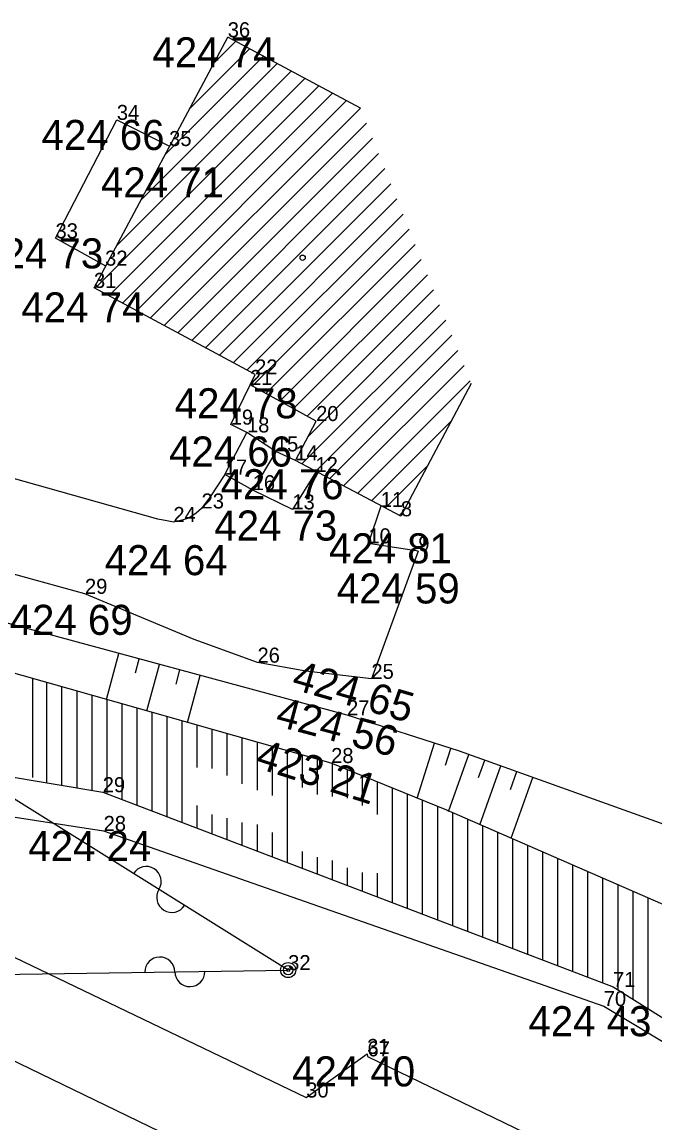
# Model space of a CAD drawing. Extents: x -559180 to -551373, y -1076947 to -1072071.
# Drawn here: x -554373.21 to -554352.15, y -1073688.31 to -1073651.67 of the extents above; entities that cross this region are included whole.
import ezdxf

# ---------------------------------------------------------------- set-up
doc = ezdxf.new("R2010")
doc.units = 0
for name, color, linetype in [('14_BUDOVY', 7, 'Continuous'), ('17_KOMUNIKACE', 7, 'Continuous'), ('18_POLOHOPIS', 7, 'Continuous'), ('1_VODA_ZN', 7, 'Continuous'), ('20_EL_ZN', 7, 'Continuous'), ('26_SRAFY', 7, 'Continuous'), ('27_HRANA_PATA', 7, 'Continuous'), ('28_VODA', 7, 'Continuous'), ('30_SDEL_ZN', 7, 'Continuous'), ('31_SDELOVACI', 7, 'Continuous'), ('32', 7, 'Continuous'), ('3_BODY', 7, 'Continuous'), ('47_ZN_STAV_OBJ$', 7, 'Continuous'), ('6_VYSKY', 7, 'Continuous')]:
    doc.layers.add(name, color=color, linetype=linetype)

# ---------------------------------------------------------------- blocks, each defined once
blk = doc.blocks.new('POINT_DISPLAY')
blk.add_line((0, 0), (0, 0))
blk = doc.blocks.new('BZ')
at = {"layer": '47_ZN_STAV_OBJ$'}
blk.add_circle((0, 0), 0.0875, dxfattribs=at)
blk = doc.blocks.new('SLDP')
at = {"layer": '20_EL_ZN'}
for radius in [0.25, 0.158, 0.05]:
    blk.add_circle((0, 0), radius, dxfattribs=at)
blk = doc.blocks.new('SDEN')
at = {"layer": '30_SDEL_ZN'}
for centre, start, end in [((0.5, 0), 359.9999, 179.9999), ((1.5, 0), 179.9999, 359.9999)]:
    blk.add_arc(centre, 0.5, start, end, dxfattribs=at)

msp = doc.modelspace()

# ---------------------------------------------------------------- linework, layer by layer
at = {"layer": '14_BUDOVY'}
for p, q in [((-554370.81, -1073660.52), (-554366.36, -1073652.18)), ((-554361.949, -1073654.534), (-554366.36, -1073652.18)), ((-554365.45, -1073663.4), (-554370.81, -1073660.52)), ((-554365.62, -1073663.75), (-554365.45, -1073663.4)), ((-554363.42, -1073664.95), (-554365.62, -1073663.75)), ((-554358.259, -1073663.702), (-554360.6, -1073668.12)), ((-554364.11, -1073666.26), (-554363.42, -1073664.95)), ((-554360.6, -1073668.12), (-554364.11, -1073666.26))]:
    msp.add_line(p, q, dxfattribs=at)
at = {"layer": '17_KOMUNIKACE'}
for p, q in [((-554371.11, -1073670.7), (-554385.62, -1073666.71)), ((-554365.53, -1073667.25), (-554366.46, -1073666.73)), ((-554363.424, -1073666.624), (-554364.21, -1073667.89)), ((-554364.21, -1073667.89), (-554365.53, -1073667.25)), ((-554361.68, -1073669.02), (-554361.257, -1073667.772)), ((-554360.02, -1073669.28), (-554361.68, -1073669.02)), ((-554360.02, -1073669.28), (-554361.58, -1073673.53)), ((-554375.48, -1073681.83), (-554363.75, -1073687.46)), ((-554376.82, -1073684.63), (-554367.91, -1073688.93)), ((-554363.75, -1073687.46), (-554361.72, -1073686.01)), ((-554361.72, -1073686.01), (-554361.71, -1073686.09)), ((-554361.71, -1073686.09), (-554354.93, -1073689.37))]:
    msp.add_line(p, q, dxfattribs=at)
for points in [[(-554368.17, -1073668.31), (-554368.39, -1073668.276), (-554368.688, -1073668.216), (-554382.396, -1073664.357), (-554383.426, -1073664.004), (-554384.4, -1073663.61)], [(-554366.46, -1073666.73), (-554366.946, -1073667.467), (-554367.23, -1073667.86)], [(-554367.23, -1073667.86), (-554367.416, -1073668.017), (-554367.652, -1073668.179), (-554367.893, -1073668.249), (-554368.17, -1073668.31)], [(-554365.37, -1073672.99), (-554367.473, -1073672.217), (-554371.11, -1073670.7)], [(-554361.58, -1073673.53), (-554363.763, -1073673.278), (-554365.37, -1073672.99)]]:
    msp.add_lwpolyline(points, dxfattribs=at)
at = {"layer": '18_POLOHOPIS'}
for p, q in [((-554372.09, -1073658.87), (-554370.05, -1073654.93)), ((-554370.05, -1073654.93), (-554368.295, -1073655.807)), ((-554370.421, -1073659.791), (-554372.09, -1073658.87)), ((-554366.26, -1073665.07), (-554365.62, -1073663.75)), ((-554365.72, -1073665.33), (-554366.26, -1073665.07)), ((-554366.46, -1073666.73), (-554365.72, -1073665.33)), ((-554364.76, -1073665.96), (-554365.72, -1073665.33)), ((-554364.76, -1073665.96), (-554365.53, -1073667.25)), ((-554364.11, -1073666.26), (-554364.76, -1073665.96))]:
    msp.add_line(p, q, dxfattribs=at)
at = {"layer": '26_SRAFY'}
for p, q in [((-554370.4, -1073674.211), (-554369.986, -1073672.684)), ((-554369.433, -1073673.328), (-554369.308, -1073672.867)), ((-554369.048, -1073674.594), (-554368.63, -1073673.051)), ((-554368.078, -1073673.7), (-554367.952, -1073673.234)), ((-554367.696, -1073674.977), (-554367.274, -1073673.418)), ((-554360.06, -1073677.495), (-554359.477, -1073675.669)), ((-554359.12, -1073676.404), (-554358.94, -1073675.841)), ((-554359.019, -1073677.939), (-554358.339, -1073676.045)), ((-554358.014, -1073676.813), (-554357.807, -1073676.236)), ((-554357.977, -1073678.384), (-554357.275, -1073676.426)), ((-554356.957, -1073677.214), (-554356.743, -1073676.617)), ((-554356.936, -1073678.828), (-554356.212, -1073676.808))]:
    msp.add_line(p, q, dxfattribs=at)
at = {"layer": '27_HRANA_PATA'}
for p, q in [((-554362.39, -1073674.74), (-554385.37, -1073668.52)), ((-554382.58, -1073675.29), (-554370.52, -1073677.3)), ((-554381.97, -1073676.81), (-554370.49, -1073678.59)), ((-554370.52, -1073677.3), (-554353.54, -1073683.78)), ((-554370.49, -1073678.59), (-554353.85, -1073684.42)), ((-554353.54, -1073683.78), (-554340.82, -1073691.75)), ((-554353.85, -1073684.42), (-554348.95, -1073687.37))]:
    msp.add_line(p, q, dxfattribs=at)
msp.add_lwpolyline([(-554346.27, -1073680.51), (-554347.465, -1073679.979), (-554348.863, -1073679.443), (-554358.648, -1073675.934), (-554362.39, -1073674.74)], dxfattribs=at)
at = {"layer": '28_VODA'}
msp.add_line((-554362.92, -1073676.33), (-554385.34, -1073669.98), dxfattribs=at)
msp.add_lwpolyline([(-554347.51, -1073683.14), (-554348.512, -1073682.578), (-554349.87, -1073681.909), (-554359.072, -1073677.897), (-554362.92, -1073676.33)], dxfattribs=at)
at = {"layer": '31_SDELOVACI'}
for p, q in [((-554364.35, -1073683.22), (-554389.8, -1073667.33)), ((-554399.92, -1073683.76), (-554364.35, -1073683.22))]:
    msp.add_line(p, q, dxfattribs=at)
at = {"layer": '32'}
for p, q in [((-554366.819, -1073653.04), (-554366.099, -1073652.32)), ((-554368.437, -1073656.072), (-554365.176, -1073652.812)), ((-554367.628, -1073654.556), (-554365.637, -1073652.566)), ((-554369.245, -1073657.588), (-554364.715, -1073653.058)), ((-554370.78, -1073660.536), (-554363.793, -1073653.55)), ((-554370.054, -1073659.104), (-554364.254, -1073653.304)), ((-554370.32, -1073660.783), (-554363.332, -1073653.796)), ((-554369.86, -1073661.031), (-554362.871, -1073654.042)), ((-554369.4, -1073661.278), (-554362.41, -1073654.288)), ((-554368.94, -1073661.525), (-554361.949, -1073654.534)), ((-554368.48, -1073661.772), (-554361.746, -1073655.038)), ((-554368.02, -1073662.019), (-554361.543, -1073655.542)), ((-554367.56, -1073662.266), (-554361.34, -1073656.047)), ((-554367.1, -1073662.513), (-554361.137, -1073656.551)), ((-554366.64, -1073662.761), (-554360.934, -1073657.055)), ((-554366.18, -1073663.008), (-554360.731, -1073657.559)), ((-554365.72, -1073663.255), (-554360.529, -1073658.063)), ((-554365.548, -1073663.789), (-554360.326, -1073658.567)), ((-554365.09, -1073664.039), (-554360.123, -1073659.072)), ((-554364.633, -1073664.289), (-554359.92, -1073659.576)), ((-554364.175, -1073664.538), (-554359.717, -1073660.08)), ((-554363.717, -1073664.788), (-554359.514, -1073660.584)), ((-554363.695, -1073665.473), (-554359.311, -1073661.088)), ((-554363.891, -1073666.376), (-554359.108, -1073661.593)), ((-554363.429, -1073666.621), (-554358.905, -1073662.097)), ((-554362.967, -1073666.866), (-554358.702, -1073662.601)), ((-554362.505, -1073667.111), (-554358.499, -1073663.105)), ((-554362.043, -1073667.356), (-554358.296, -1073663.609)), ((-554361.58, -1073667.6), (-554358.909, -1073664.929)), ((-554361.118, -1073667.845), (-554359.706, -1073666.433)), ((-554360.656, -1073668.09), (-554360.503, -1073667.938)), ((-554372.85, -1073676.812), (-554372.85, -1073673.518)), ((-554372.376, -1073676.985), (-554372.376, -1073673.655)), ((-554371.876, -1073677.07), (-554371.876, -1073673.797)), ((-554371.376, -1073677.155), (-554371.376, -1073673.938)), ((-554370.876, -1073677.24), (-554370.876, -1073674.08)), ((-554370.376, -1073677.355), (-554370.376, -1073674.221)), ((-554369.876, -1073677.546), (-554369.876, -1073674.363)), ((-554369.376, -1073677.737), (-554369.376, -1073674.504)), ((-554368.876, -1073677.927), (-554368.876, -1073674.645)), ((-554368.376, -1073678.118), (-554368.376, -1073674.787)), ((-554367.876, -1073678.309), (-554367.876, -1073674.928)), ((-554367.376, -1073676.478), (-554367.376, -1073675.07)), ((-554366.876, -1073676.508), (-554366.876, -1073675.211)), ((-554366.376, -1073676.749), (-554366.376, -1073675.352)), ((-554365.876, -1073677.02), (-554365.876, -1073675.494)), ((-554365.376, -1073677.23), (-554365.376, -1073675.635)), ((-554364.876, -1073677.411), (-554364.876, -1073675.777)), ((-554364.376, -1073679.645), (-554364.376, -1073675.918)), ((-554363.876, -1073677.14), (-554363.876, -1073676.06)), ((-554363.376, -1073677.381), (-554363.376, -1073676.201)), ((-554362.876, -1073677.441), (-554362.876, -1073676.348)), ((-554362.376, -1073677.501), (-554362.376, -1073676.552)), ((-554361.876, -1073677.742), (-554361.876, -1073676.755)), ((-554361.376, -1073678.043), (-554361.376, -1073676.959)), ((-554360.876, -1073680.98), (-554360.876, -1073677.162)), ((-554360.376, -1073681.171), (-554360.376, -1073677.366)), ((-554367.376, -1073678.5), (-554367.376, -1073677.742)), ((-554359.876, -1073681.362), (-554359.876, -1073677.57)), ((-554366.876, -1073678.691), (-554366.876, -1073678.043)), ((-554359.376, -1073681.553), (-554359.376, -1073677.773)), ((-554358.876, -1073681.744), (-554358.876, -1073677.982)), ((-554366.376, -1073678.881), (-554366.376, -1073678.163)), ((-554365.876, -1073679.072), (-554365.876, -1073678.314)), ((-554365.376, -1073679.263), (-554365.376, -1073678.374)), ((-554358.376, -1073681.934), (-554358.376, -1073678.2)), ((-554357.876, -1073682.125), (-554357.876, -1073678.418)), ((-554364.876, -1073679.454), (-554364.876, -1073678.645)), ((-554357.376, -1073682.316), (-554357.376, -1073678.636)), ((-554356.876, -1073682.507), (-554356.876, -1073678.854)), ((-554356.376, -1073682.698), (-554356.376, -1073679.072)), ((-554363.876, -1073679.836), (-554363.876, -1073679.277)), ((-554363.376, -1073680.026), (-554363.376, -1073679.458)), ((-554362.876, -1073680.217), (-554362.876, -1073679.578)), ((-554355.876, -1073682.889), (-554355.876, -1073679.29)), ((-554355.376, -1073683.079), (-554355.376, -1073679.508)), ((-554362.376, -1073680.408), (-554362.376, -1073679.819)), ((-554354.876, -1073683.27), (-554354.876, -1073679.726)), ((-554354.376, -1073683.461), (-554354.376, -1073679.944)), ((-554361.876, -1073680.599), (-554361.876, -1073679.969)), ((-554361.376, -1073680.79), (-554361.376, -1073679.999)), ((-554353.876, -1073683.652), (-554353.876, -1073680.162)), ((-554353.376, -1073683.883), (-554353.376, -1073680.38)), ((-554352.876, -1073684.196), (-554352.876, -1073680.598)), ((-554352.376, -1073684.509), (-554352.376, -1073680.816))]:
    msp.add_line(p, q, dxfattribs=at)

# ---------------------------------------------------------------- block references
at = {"layer": '1_VODA_ZN'}
for p in [(-554366.36, -1073652.18), (-554370.05, -1073654.93), (-554368.31, -1073655.8), (-554372.09, -1073658.87), (-554370.44, -1073659.78), (-554370.81, -1073660.52), (-554365.45, -1073663.4), (-554365.62, -1073663.75), (-554366.26, -1073665.07), (-554363.42, -1073664.95), (-554365.72, -1073665.33), (-554364.76, -1073665.96), (-554364.11, -1073666.26), (-554366.46, -1073666.73), (-554363.44, -1073666.65), (-554365.53, -1073667.25), (-554367.23, -1073667.86), (-554361.27, -1073667.81), (-554364.21, -1073667.89), (-554360.6, -1073668.12), (-554368.17, -1073668.31), (-554361.68, -1073669.02), (-554360.02, -1073669.28), (-554371.11, -1073670.7), (-554365.37, -1073672.99), (-554361.58, -1073673.53), (-554362.39, -1073674.74), (-554362.92, -1073676.33), (-554370.52, -1073677.3), (-554370.49, -1073678.59), (-554364.35, -1073683.22), (-554353.54, -1073683.78), (-554353.85, -1073684.42), (-554361.72, -1073686.01), (-554361.71, -1073686.09), (-554363.75, -1073687.46)]:
    msp.add_blockref('POINT_DISPLAY', p, dxfattribs=at)
at = {"layer": '20_EL_ZN'}
msp.add_blockref('SLDP', (-554364.35, -1073683.22), dxfattribs=at)
at = {"layer": '30_SDEL_ZN'}
for p, xscale, yscale, rotation in [((-554369.497, -1073680.006), 1.000000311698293, 1.0000003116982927, -31.97919478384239), ((-554369.121, -1073683.292), 0.999998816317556, 0.9999988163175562, 0.8698178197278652)]:
    msp.add_blockref('SDEN', p, dxfattribs=dict(at, xscale=xscale, yscale=yscale, rotation=rotation))
at = {"layer": '32'}
msp.add_blockref('POINT_DISPLAY', (-554361.949, -1073654.534), dxfattribs=at)
at = {"layer": '47_ZN_STAV_OBJ$'}
msp.add_blockref('BZ', (-554363.869, -1073659.516), dxfattribs=at)

# ---------------------------------------------------------------- texts
at = {"layer": '3_BODY'}
for s, p in [('36', (-554366.36, -1073652.18)), ('34', (-554370.05, -1073654.93)), ('35', (-554368.31, -1073655.8)), ('33', (-554372.09, -1073658.87)), ('32', (-554370.44, -1073659.78)), ('31', (-554370.81, -1073660.52)), ('22', (-554365.45, -1073663.4)), ('21', (-554365.62, -1073663.75)), ('19', (-554366.26, -1073665.07)), ('20', (-554363.42, -1073664.95)), ('18', (-554365.72, -1073665.33)), ('15', (-554364.76, -1073665.96)), ('14', (-554364.11, -1073666.26)), ('17', (-554366.46, -1073666.73)), ('12', (-554363.44, -1073666.65)), ('16', (-554365.53, -1073667.25)), ('23', (-554367.23, -1073667.86)), ('13', (-554364.21, -1073667.89)), ('11', (-554361.27, -1073667.81)), ('24', (-554368.17, -1073668.31)), ('8', (-554360.6, -1073668.12)), ('10', (-554361.68, -1073669.02)), ('9', (-554360.02, -1073669.28)), ('29', (-554371.11, -1073670.7)), ('26', (-554365.37, -1073672.99)), ('25', (-554361.58, -1073673.53)), ('27', (-554362.39, -1073674.74)), ('28', (-554362.92, -1073676.33)), ('29', (-554370.52, -1073677.3)), ('28', (-554370.49, -1073678.59)), ('32', (-554364.35, -1073683.22)), ('71', (-554353.54, -1073683.78)), ('70', (-554353.85, -1073684.42)), ('31', (-554361.72, -1073686.01)), ('67', (-554361.71, -1073686.09)), ('30', (-554363.75, -1073687.46))]:
    msp.add_text(s, height=0.5, dxfattribs=at).set_placement(p)
at = {"layer": '6_VYSKY'}
for s, p in [('424 74', (-554368.865, -1073653.18)), ('424 66', (-554372.555, -1073655.93)), ('424 71', (-554370.579, -1073657.51)), ('424 73', (-554374.595, -1073659.87)), ('424 74', (-554373.226, -1073661.668)), ('424 78', (-554368.125, -1073664.859)), ('424 66', (-554368.313, -1073666.464)), ('424 76', (-554366.597, -1073667.552)), ('424 73', (-554366.807, -1073668.927)), ('424 81', (-554362.991, -1073669.686)), ('424 64', (-554370.453, -1073670.079)), ('424 59', (-554362.732, -1073671.02)), ('424 69', (-554373.615, -1073672.065)), ('424 24', (-554372.995, -1073679.59)), ('424 43', (-554356.355, -1073685.42)), ('424 40', (-554364.215, -1073687.09))]:
    msp.add_text(s, height=1, dxfattribs=at).set_placement(p)
for s, rotation, p in [('424 65', 343.731, (-554364.276, -1073673.851)), ('424 56', 345.0784, (-554364.813, -1073675.08)), ('423 21', 342.0943, (-554365.486, -1073676.464))]:
    msp.add_text(s, height=1, rotation=rotation, dxfattribs=at).set_placement(p)

doc.saveas('drawing.dxf')
